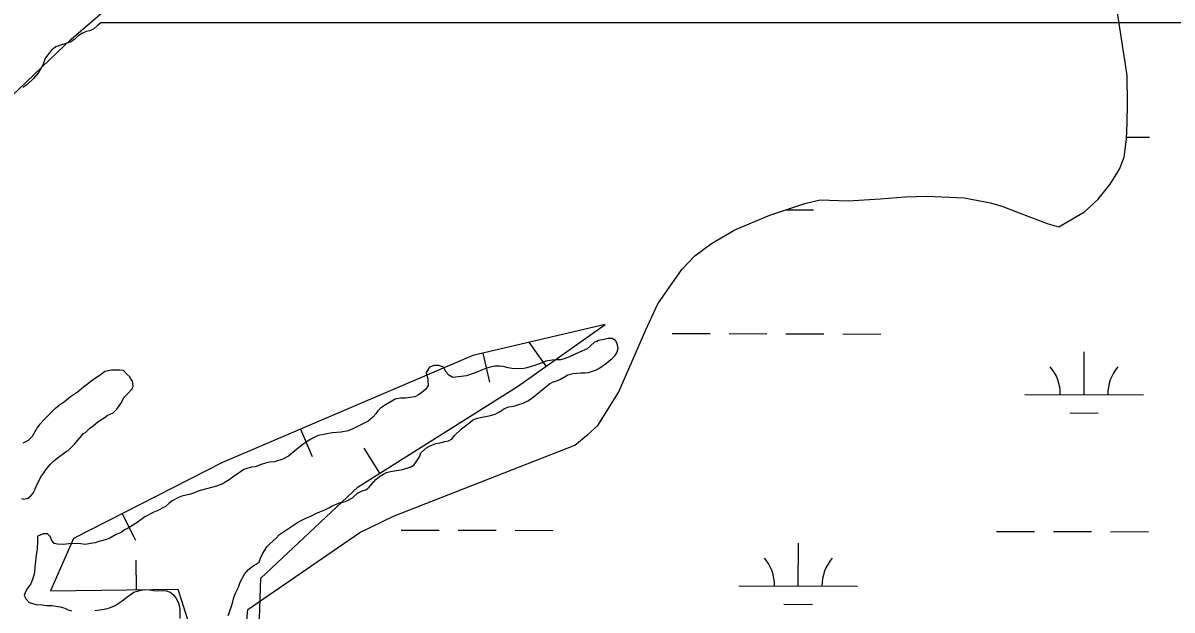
# Model space of a CAD drawing. Extents: x 3177385 to 3215275, y 903885 to 929304.
# Drawn here: x 3200151 to 3201119, y 921993 to 922488 of the extents above; entities that cross this region are included whole.
import ezdxf

# ---------------------------------------------------------------- set-up
doc = ezdxf.new("R2010")
doc.units = 0
for name, color, linetype in [('V-BORW-LINE', 7, 'Continuous'), ('V-SITE-VEGE', 7, 'Continuous'), ('V-TOPO-SHOR', 7, 'Continuous'), ('V-WETL-SWMP', 7, 'Continuous')]:
    doc.layers.add(name, color=color, linetype=linetype)

msp = doc.modelspace()

# ---------------------------------------------------------------- linework, layer by layer
at = {"layer": 'V-BORW-LINE'}
for p, q in [((3200591.92, 922198.82), (3200577.49, 922219.24)), ((3200538.58, 922209.92), (3200544.25, 922185.57)), ((3200384.91, 922145.9), (3200394.73, 922122.91)), ((3200451.8, 922108.76), (3200438.48, 922129.92)), ((3200234.5, 922074.47), (3200245.9, 922052.22)), ((3200246.7, 922010.47), (3200246.34, 922035.47))]:
    msp.add_line(p, q, dxfattribs=at)
for points in [[(3200191.67, 922474.68), (3200357.71, 922617.37)], [(3200023.5, 922314.4), (3200191.67, 922474.68)], [(3200641.59, 922233.93), (3200530.13, 922207.95)], [(3200567.71, 922181.72), (3200641.59, 922233.93)], [(3200530.13, 922207.95), (3200319.08, 922117.78)], [(3200433.39, 922097.17), (3200567.71, 922181.72)], [(3200319.08, 922117.78), (3200193.57, 922053.52)], [(3200351.51, 922020.17), (3200433.39, 922097.17)], [(3200193.57, 922053.52), (3200174.22, 922009.45)], [(3200349.26, 921951.64), (3200351.51, 922020.17)], [(3200174.22, 922009.45), (3200281.33, 922010.96)], [(3200281.33, 922010.96), (3200296.65, 921963.51)]]:
    msp.add_lwpolyline(points, dxfattribs=at)
at = {"layer": 'V-SITE-VEGE'}
for points in [[(3200216.64, 922488.26), (3200213.8, 922486.08), (3200210.71, 922483.4), (3200207.2, 922481.55), (3200204.1, 922480.93), (3200200.59, 922479.48), (3200197.29, 922477.21), (3200194.61, 922474.53), (3200190.68, 922472.06), (3200182.63, 922469.58), (3200178.71, 922468.14), (3200175, 922465.46), (3200169.83, 922458.86), (3200167.77, 922453.08), (3200166.12, 922449.98), (3200163.43, 922445.65), (3200159.93, 922441.52), (3200154.14, 922436.16), (3200150.84, 922433.89)], [(3206653.45, 922488.26), (3200216.64, 922488.26)], [(3200367.16, 922056.89), (3200383.06, 922067.83), (3200389.25, 922070.72), (3200394.2, 922072.78), (3200397.92, 922074.63), (3200405.97, 922078.14), (3200408.86, 922079.58), (3200411.54, 922081.23), (3200418.56, 922083.91), (3200422.69, 922084.94), (3200428.67, 922087.83), (3200432.8, 922091.75), (3200436.72, 922093.82), (3200439.82, 922094.64), (3200442.71, 922096.91), (3200448.49, 922103.51), (3200451.38, 922105.78), (3200454.68, 922107.85), (3200457.37, 922109.29), (3200460.67, 922110.11), (3200463.97, 922110.73), (3200467.48, 922111.35), (3200470.99, 922111.76), (3200477.8, 922114.03), (3200480.69, 922115.89), (3200485.03, 922122.49), (3200486.27, 922126), (3200491.01, 922130.12), (3200493.7, 922131.57), (3200499.06, 922133.84), (3200503.6, 922134.46), (3200506.5, 922135.49), (3200509.59, 922136.1), (3200512.69, 922137.75), (3200514.75, 922140.44), (3200520.53, 922146.01), (3200527.55, 922151.37), (3200529.82, 922153.44), (3200533.75, 922155.08), (3200545.1, 922157.35), (3200548.81, 922158.59), (3200552.53, 922160.44), (3200556.66, 922163.13), (3200560.37, 922164.57), (3200564.7, 922165.19), (3200568.01, 922166.22), (3200572.55, 922167.87), (3200576.47, 922169.73), (3200579.57, 922171.79), (3200594.84, 922183.96), (3200597.73, 922185.61), (3200601.04, 922186.64), (3200603.93, 922187.88), (3200610.12, 922191.59), (3200614.66, 922192.62), (3200617.76, 922193.04), (3200621.26, 922193.45), (3200624.57, 922193.45), (3200627.66, 922193.65), (3200633.44, 922195.51), (3200636.33, 922196.95), (3200641.9, 922200.87), (3200647.27, 922205.21), (3200649.75, 922207.68), (3200651.61, 922210.16), (3200652.64, 922213.87), (3200651.82, 922218), (3200650.37, 922220.68), (3200647.48, 922222.33), (3200643.97, 922222.13), (3200640.47, 922221.51), (3200636.01, 922220.43), (3200634.56, 922219.84), (3200632.62, 922219.04), (3200629.32, 922215.94), (3200626.43, 922213.67)], [(3200626.43, 922213.67), (3200620.03, 922210.78), (3200611.57, 922206.66), (3200607.03, 922205.01), (3200603.93, 922204.39), (3200600.01, 922204.19), (3200596.92, 922203.98), (3200591.55, 922203.16), (3200588.66, 922201.71), (3200585.15, 922200.68), (3200581.43, 922199.24), (3200574.41, 922197.18), (3200571.32, 922196.76), (3200563.06, 922196.97), (3200559.76, 922197.59), (3200555.63, 922198.63), (3200552.54, 922199.04), (3200548.62, 922199.04), (3200544.7, 922198.22), (3200541.6, 922197.19), (3200538.71, 922196.16), (3200533.55, 922193.89), (3200524.67, 922190.79), (3200513.32, 922189.35), (3200509.81, 922191.21), (3200507.55, 922193.89), (3200505.27, 922198.02), (3200501.35, 922199.47), (3200497.43, 922199.47), (3200493.51, 922198.03), (3200490.83, 922193.69), (3200492.07, 922187.71), (3200492.47, 922182.75), (3200490.41, 922179.66), (3200487.11, 922176.77), (3200484.22, 922174.71), (3200481.12, 922173.06), (3200473.28, 922171.82), (3200469.15, 922171.82), (3200464.61, 922171), (3200455.53, 922165.84), (3200452.23, 922163.57), (3200450.16, 922161.3), (3200448.3, 922158.62), (3200445.82, 922155.94), (3200441.9, 922152.64), (3200429.1, 922146.24), (3200424.97, 922144.38), (3200419.2, 922143.35), (3200411.56, 922142.74), (3200399.79, 922140.47), (3200393.6, 922137.38), (3200390.51, 922135.52), (3200385.97, 922132.22), (3200378.53, 922126.03), (3200374.61, 922123.14), (3200370.07, 922120.46), (3200363.05, 922118.19), (3200358.72, 922117.99), (3200355.41, 922117.16), (3200351.7, 922116.13), (3200346.54, 922114.07), (3200343.44, 922113.66), (3200340.35, 922113.04), (3200337.04, 922111.8), (3200327.76, 922105.41), (3200324.87, 922103.14), (3200321.97, 922101.28), (3200319.29, 922099.84), (3200313.93, 922097.77), (3200298.44, 922093.44), (3200295.55, 922092.21), (3200292.05, 922090.97), (3200284.82, 922089.32), (3200281.93, 922088.29), (3200276.77, 922085.4), (3200274.09, 922083.34), (3200270.99, 922080.66), (3200264.18, 922076.94), (3200261.29, 922075.71), (3200253.65, 922071.79), (3200247.25, 922067.04), (3200239.62, 922062.3), (3200236.52, 922060.85), (3200233.63, 922058.79), (3200229.5, 922056.93), (3200224.13, 922053.84), (3200221.24, 922052.81), (3200214.84, 922051.16), (3200211.75, 922050.13), (3200207.83, 922049.31), (3200203.7, 922048.68), (3200199.78, 922049.1), (3200191.93, 922049.51), (3200185.12, 922048.69), (3200180.17, 922048.9), (3200177.28, 922049.52), (3200175.01, 922052.41), (3200173.77, 922055.3), (3200171.51, 922057.57), (3200168, 922057.57)], [(3200149.82, 922087.23), (3200151.7, 922086.68), (3200155, 922087.71), (3200157.48, 922089.56), (3200159.54, 922091.83), (3200161.2, 922095.34), (3200162.43, 922098.44), (3200166.98, 922107.1), (3200167.19, 922107.1), (3200171.11, 922112.67), (3200174.2, 922116.39), (3200176.68, 922118.86), (3200179.78, 922121.34), (3200187.42, 922126.91), (3200189.07, 922127.94), (3200194.43, 922133.1), (3200202.07, 922142.18), (3200203.93, 922143.42), (3200207.44, 922146.72), (3200210.13, 922148.58), (3200214.46, 922152.29), (3200219.41, 922155.38), (3200221.89, 922157.24), (3200226.85, 922159.72), (3200230.15, 922162.6), (3200234.07, 922168.18), (3200235.93, 922172.51), (3200239.03, 922175.6), (3200242.95, 922179.94), (3200243.78, 922182), (3200243.37, 922186.54), (3200241.51, 922188.61), (3200240.89, 922190.05), (3200238.41, 922192.12), (3200238.21, 922192.53), (3200235.73, 922195.21), (3200232.64, 922195.62), (3200232.22, 922195.42), (3200225.62, 922195.42), (3200220.04, 922194.39), (3200216.74, 922191.91), (3200211.17, 922188.2), (3200202.09, 922181.19), (3200196.52, 922176.65), (3200194.45, 922175.41), (3200190.94, 922172.94), (3200185.98, 922168.81), (3200181.65, 922165.92), (3200178.35, 922163.24), (3200177.72, 922163.03), (3200172.98, 922158.08), (3200169.26, 922154.57), (3200165.13, 922150.03), (3200163.28, 922147.56), (3200158.73, 922139.51), (3200155.43, 922136.21), (3200150.89, 922133.94)], [(3200168, 922057.57), (3200166.85, 922057.07), (3200163.25, 922055.51), (3200163.25, 922051.59), (3200162.83, 922044.78), (3200162.21, 922041.27), (3200161.8, 922037.76), (3200161.59, 922034.04), (3200160.97, 922029.92), (3200160.76, 922024.76), (3200159.32, 922020.01), (3200157.66, 922015.47), (3200154.77, 922011.76), (3200153.12, 922008.66), (3200152.09, 922005.57), (3200153.74, 922002.47), (3200156.21, 921999.78), (3200159.1, 921998.75), (3200162.2, 921998.13), (3200167.15, 921997.72), (3200171.08, 921997.1), (3200175.2, 921997.1), (3200182.22, 921996.06), (3200186.14, 921994.82), (3200189.03, 921993.58), (3200191.92, 921992.76)], [(3200323.8, 921988.8), (3200326.49, 921995.81), (3200327.93, 922000.35), (3200328.76, 922003.86), (3200330.2, 922007.58), (3200332.68, 922012.74), (3200334.13, 922016.86), (3200337.64, 922023.47), (3200341.15, 922027.39), (3200344.86, 922030.48), (3200347.55, 922031.93), (3200350.02, 922033.78), (3200351.26, 922037.09), (3200352.91, 922040.59), (3200354.77, 922043.89), (3200356.84, 922046.78), (3200358.9, 922049.26), (3200364.27, 922054), (3200367.16, 922056.89)], [(3200211.53, 921992.96), (3200215.65, 921993.37), (3200221.02, 921994.4), (3200224.73, 921995.43), (3200228.66, 921997.29), (3200234.64, 922001), (3200238.36, 922004.1), (3200244.34, 922008.43), (3200248.27, 922009.66), (3200253.02, 922010.69), (3200257.55, 922010.49), (3200260.65, 922009.87), (3200264.57, 922009.45), (3200268.7, 922009.87), (3200271.8, 922009.45), (3200275.1, 922008.42), (3200277.78, 922006.15), (3200280.05, 922003.05), (3200281.7, 921999.95), (3200282.94, 921996.44), (3200283.14, 921993.35), (3200283.14, 921986.13)]]:
    msp.add_lwpolyline(points, dxfattribs=at)
at = {"layer": 'V-TOPO-SHOR'}
msp.add_line((3200636.01, 922220.43), (3200634.56, 922219.84), dxfattribs=at)
for points in [[(3200149.82, 922087.23), (3200151.7, 922086.68), (3200155, 922087.71), (3200157.48, 922089.56), (3200159.54, 922091.83), (3200161.2, 922095.34), (3200162.43, 922098.44), (3200166.98, 922107.1), (3200167.19, 922107.1), (3200171.11, 922112.67), (3200174.2, 922116.39), (3200176.68, 922118.86), (3200179.78, 922121.34), (3200187.42, 922126.91), (3200189.07, 922127.94), (3200194.43, 922133.1), (3200202.07, 922142.18), (3200203.93, 922143.42), (3200207.44, 922146.72), (3200210.13, 922148.58), (3200214.46, 922152.29), (3200219.42, 922155.38), (3200221.89, 922157.24), (3200226.85, 922159.72), (3200230.15, 922162.6), (3200234.07, 922168.18), (3200235.93, 922172.51), (3200239.03, 922175.6), (3200242.95, 922179.94), (3200243.78, 922182), (3200243.37, 922186.54), (3200241.51, 922188.61), (3200240.89, 922190.05), (3200238.41, 922192.11), (3200238.21, 922192.53), (3200235.73, 922195.21), (3200232.64, 922195.62), (3200232.22, 922195.42), (3200225.62, 922195.42), (3200220.04, 922194.39), (3200216.74, 922191.91), (3200211.17, 922188.2), (3200202.09, 922181.19), (3200196.51, 922176.65), (3200194.45, 922175.41), (3200190.94, 922172.94), (3200185.98, 922168.81), (3200181.65, 922165.92), (3200178.35, 922163.24), (3200177.73, 922163.03), (3200172.98, 922158.08), (3200169.26, 922154.57), (3200165.13, 922150.03), (3200163.28, 922147.56), (3200158.73, 922139.51), (3200155.43, 922136.21), (3200150.89, 922133.94)], [(3200175.01, 922052.41), (3200173.77, 922055.3), (3200171.51, 922057.57), (3200168, 922057.57), (3200166.85, 922057.07)]]:
    msp.add_lwpolyline(points, dxfattribs=at)
at = {"layer": 'V-WETL-SWMP'}
for p, q in [((3201081, 922392.06), (3201100.33, 922392.01)), ((3200794.27, 922330.86), (3200817.13, 922330.81)), ((3200698.04, 922226.45), (3200730.04, 922226.37)), ((3200746.04, 922226.34), (3200778.04, 922226.26)), ((3200794.04, 922226.22), (3200826.04, 922226.15)), ((3200842.04, 922226.11), (3200874.04, 922226.04)), ((3201045.24, 922174.9), (3201045.32, 922210.9)), ((3200995.24, 922175.01), (3201095.24, 922174.78)), ((3201033.2, 922159.5), (3201057.2, 922159.44)), ((3200469.65, 922060.81), (3200501.65, 922060.73)), ((3200517.65, 922060.69), (3200549.65, 922060.62)), ((3200565.65, 922060.58), (3200597.65, 922060.51)), ((3200971.56, 922059.64), (3201003.56, 922059.56)), ((3201019.56, 922059.53), (3201051.56, 922059.45)), ((3201067.56, 922059.42), (3201099.56, 922059.34)), ((3200804.39, 922013.6), (3200804.47, 922049.6)), ((3200754.39, 922013.71), (3200854.39, 922013.48)), ((3200792.35, 921998.19), (3200816.35, 921998.14))]:
    msp.add_line(p, q, dxfattribs=at)
for points in [[(3200913.04, 922342.33), (3200944.23, 922340.73), (3200966.28, 922336.75), (3200976.81, 922333.56), (3200988.33, 922328.99), (3201014.15, 922319.25), (3201024.08, 922316.46), (3201045.74, 922329.17), (3201057.27, 922339.69), (3201067.41, 922352.41), (3201075.16, 922364.92), (3201078.94, 922375.05), (3201080.93, 922390.54), (3201081.53, 922403.66), (3201081.93, 922420.34), (3201081.55, 922443.59), (3201080.16, 922453.32), (3201073.32, 922496.83)], [(3200339.35, 921981.56), (3200340.35, 921993.87), (3200434.74, 922058.8), (3200463.15, 922072.5), (3200616.15, 922132.24), (3200627.08, 922141.38), (3200635.43, 922148.93), (3200652.92, 922176.73), (3200675.98, 922229.57), (3200686.12, 922251.42), (3200706.2, 922280.42), (3200717.33, 922291.94), (3200731.24, 922302.46), (3200750.91, 922313.78), (3200780.32, 922326.29), (3200809.93, 922336.01), (3200822.84, 922339.18), (3200846.48, 922338.38), (3200873.5, 922339.96), (3200894.36, 922341.74), (3200913.04, 922342.33)]]:
    msp.add_lwpolyline(points, dxfattribs=at)
for centre, start, end in [((3200989.99, 922175.5), 359.09485, 40.6385), ((3201100.48, 922175.24), 139.09484, 180.6385), ((3200749.15, 922014.2), 359.09485, 40.6385), ((3200859.63, 922013.94), 139.09484, 180.6385)]:
    msp.add_arc(centre, 35.25, start, end, dxfattribs=at)

doc.saveas('drawing.dxf')
